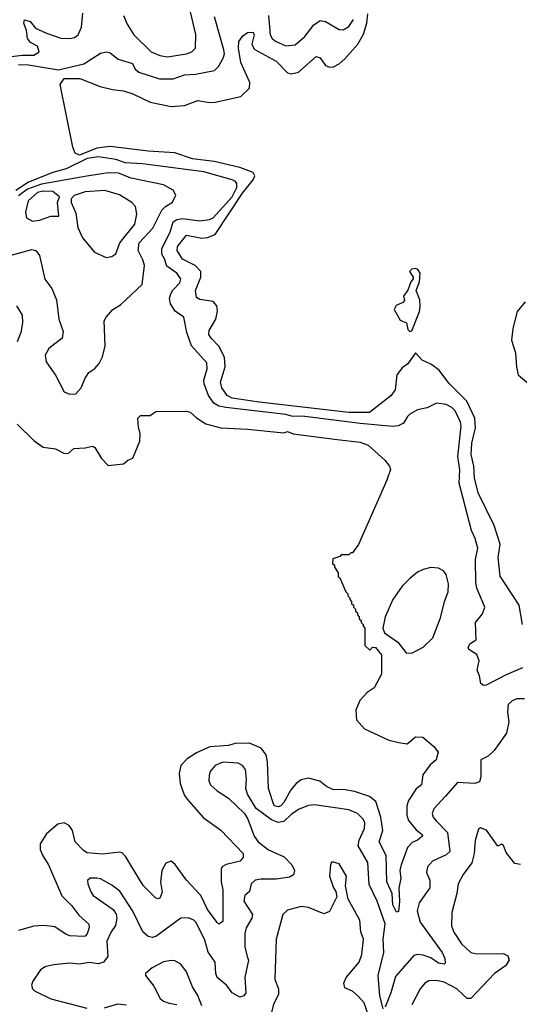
# Model space of a CAD drawing. Extents: x 1954683 to 2060285, y 904798 to 1016299.
# Tile 334 of 472: x 1986162 to 1988778, y 1000894 to 1006054. Entities that reach past the tile are written whole.
import ezdxf

# ---------------------------------------------------------------- set-up
doc = ezdxf.new("R2010")
doc.units = 0

msp = doc.modelspace()

# ---------------------------------------------------------------- linework, layer by layer
at = {"layer": '0CON10XD'}
for points in [[(1986706.1, 1006076.1), (1986725, 1006030), (1986759.5, 1005975), (1986850.6, 1005885), (1986895, 1005865.7), (1986935, 1005858.5), (1987036, 1005875), (1987063.1, 1005885), (1987082.5, 1005905), (1987083.7, 1005976.3), (1987049.3, 1006125)], [(1986105, 1005858.5), (1986175, 1005868), (1986235, 1005867.2), (1986264.2, 1005885), (1986254.5, 1005914.5), (1986217.5, 1005935), (1986202.1, 1005955), (1986196.7, 1005996.7), (1986183.8, 1006035), (1986186.2, 1006053.8), (1986216, 1006045), (1986245, 1006010), (1986302.7, 1005982.7), (1986377.4, 1005957.4), (1986425, 1005954.6), (1986449.2, 1005960.8), (1986468.2, 1005975), (1986484.5, 1006015), (1986492.4, 1006087.6)], [(1988794.5, 1002885), (1988777.1, 1002985), (1988677.4, 1003137.4), (1988668.1, 1003235), (1988677.1, 1003305), (1988646.4, 1003403.6), (1988563.3, 1003575), (1988543.5, 1003653.5), (1988540.5, 1003715), (1988526.6, 1003775), (1988530.4, 1003835), (1988549.1, 1003915), (1988544.8, 1003965), (1988502.5, 1004055), (1988409, 1004149), (1988358, 1004218), (1988315, 1004248.9), (1988270.2, 1004270.2), (1988235, 1004307.5), (1988195, 1004250), (1988165, 1004228.8), (1988136.8, 1004193.2), (1988127.5, 1004115), (1988105, 1004082.9), (1987994.2, 1003995), (1987885, 1003995.1), (1987415, 1004049.2), (1987275, 1004071.1), (1987248.6, 1004085), (1987219.8, 1004125), (1987213.9, 1004155), (1987237.3, 1004235), (1987233.5, 1004285), (1987205, 1004342.6), (1987164.4, 1004384.4), (1987152.5, 1004405), (1987153.5, 1004425), (1987188.5, 1004485), (1987196.9, 1004526.9), (1987194.1, 1004555), (1987175, 1004577.8), (1987105, 1004588.2), (1987088.2, 1004598.2), (1987081.8, 1004635), (1987110, 1004705), (1987110.4, 1004735), (1987080.6, 1004765), (1987015, 1004799.5), (1986986.8, 1004845), (1986988.9, 1004865), (1987035, 1004925.2), (1987115, 1004909.4), (1987145, 1004912.6), (1987185, 1004927.7), (1987328.6, 1005145), (1987384.8, 1005215), (1987393.1, 1005235), (1987385, 1005253.4), (1987315, 1005280), (1987180.1, 1005310.1), (1987066, 1005325), (1986975, 1005356), (1986834.7, 1005364.7), (1986635, 1005388.5), (1986565, 1005380.2), (1986475, 1005344.3), (1986452.4, 1005355), (1986440, 1005385), (1986374.2, 1005715), (1986395, 1005746.4), (1986476.2, 1005745), (1986582.7, 1005702.8), (1986647.3, 1005687.3), (1986705, 1005681.4), (1986755, 1005665.4), (1986845, 1005622.1), (1986955, 1005599.7), (1987024.7, 1005604.7), (1987095, 1005629.5), (1987155, 1005620), (1987185, 1005621.8), (1987319.1, 1005650.9), (1987365.4, 1005694.6), (1987366.8, 1005725), (1987319.9, 1005829.9), (1987307.9, 1005905), (1987310.1, 1005939.9), (1987330.5, 1005969.5), (1987355, 1005986.9), (1987385, 1005988.6), (1987390, 1005975), (1987378.1, 1005925), (1987389, 1005899), (1987505, 1005836.2), (1987565, 1005775.4), (1987585, 1005769.3), (1987621.4, 1005778.6), (1987715, 1005860.9), (1987735, 1005853.1), (1987764, 1005814), (1987785, 1005805.5), (1987805, 1005806.8), (1987835, 1005823.1), (1987865, 1005849.3), (1987931.7, 1005925), (1987962.8, 1005977.2), (1987979.6, 1006035), (1987984.9, 1006085)], [(1987464.3, 1006075), (1987472.7, 1005975), (1987484.3, 1005954.3), (1987500.9, 1005940.9), (1987555, 1005917.2), (1987605, 1005922.1), (1987655, 1005966.4), (1987702.8, 1006027.2), (1987735, 1006049.2), (1987763.7, 1006043.7), (1987835, 1006002.5), (1987855, 1006000.9), (1987885, 1006018.9), (1987910.4, 1006055)], [(1986155, 1005819.5), (1986208, 1005818), (1986365, 1005790.6), (1986497.6, 1005822.4), (1986585, 1005878.6), (1986615, 1005885.6), (1986635, 1005879.4), (1986677.4, 1005847.4), (1986752.2, 1005825), (1986765.6, 1005795), (1986785, 1005779.6), (1986893, 1005743), (1986965, 1005744.6), (1987025, 1005765.2), (1987082.6, 1005767.4), (1987181.8, 1005788.2), (1987202.4, 1005807.6), (1987228, 1005852), (1987233.6, 1005875), (1987230.7, 1005895), (1987181.7, 1006068.3)], [(1988795, 1002658.1), (1988708.6, 1002621.4), (1988605, 1002567.5), (1988590, 1002565), (1988576.7, 1002575), (1988570, 1002615), (1988556.7, 1002645), (1988567.5, 1002695), (1988555, 1002727.5), (1988513.6, 1002753.6), (1988511.2, 1002765), (1988520, 1002785), (1988553.1, 1002805), (1988549.4, 1002895), (1988585, 1002940), (1988597.1, 1002975), (1988556.2, 1003075), (1988551.3, 1003105), (1988549.6, 1003225), (1988560.9, 1003285), (1988547.1, 1003335), (1988527.3, 1003377.3), (1988462.4, 1003625), (1988466.8, 1003695), (1988456.9, 1003765), (1988473.8, 1003923.8), (1988470.2, 1003945), (1988442.4, 1004005), (1988425, 1004021.8), (1988395, 1004036.6), (1988345, 1004044.5), (1988295, 1004019.4), (1988245, 1004009.1), (1988205, 1003986.5), (1988191.9, 1003975), (1988171.2, 1003938.8), (1988144, 1003925), (1988115, 1003922.7), (1987945, 1003938.1), (1987655, 1003974.1), (1987585, 1003975.6), (1987554.9, 1003984.9), (1987241.3, 1004021.3), (1987205, 1004029), (1987179.1, 1004045), (1987150.3, 1004085), (1987127, 1004145), (1987125.8, 1004165), (1987143.5, 1004225), (1987142, 1004255), (1987061.8, 1004345), (1987036.2, 1004415), (1987020.8, 1004495), (1986976.7, 1004526.7), (1986951.7, 1004565), (1986947, 1004593), (1986953, 1004617), (1986963.3, 1004636.7), (1986999.6, 1004675), (1987005.4, 1004695), (1986984.6, 1004725), (1986932.2, 1004762.2), (1986920.8, 1004800.8), (1986905.9, 1004825.9), (1986905.6, 1004854.4), (1986949, 1004941), (1986966, 1004995), (1986985, 1005006.6), (1987015, 1005012.6), (1987105, 1005000.5), (1987155, 1005006.8), (1987175, 1005016.2), (1987274, 1005125), (1987299.6, 1005175), (1987299.1, 1005195), (1987291.8, 1005205), (1987274.2, 1005215), (1987126.2, 1005256.2), (1986805, 1005298.1), (1986715, 1005303.8), (1986665, 1005321.5), (1986575, 1005334.3), (1986515, 1005326.6), (1986405, 1005272.9), (1986335, 1005253.5), (1986207.7, 1005202.3), (1986141.6, 1005158.4)], [(1986422.2, 1004092.2), (1986455, 1004092.9), (1986483.1, 1004125), (1986504.3, 1004175), (1986524.3, 1004205), (1986555, 1004225.8), (1986578.6, 1004251.4), (1986595, 1004286.7), (1986609.2, 1004345), (1986604, 1004475), (1986614, 1004495), (1986650, 1004535), (1986690.3, 1004559.7), (1986803.6, 1004666.4), (1986815.3, 1004765), (1986807.4, 1004795), (1986781.7, 1004845), (1986786.6, 1004885), (1986858.6, 1004961.4), (1986906.2, 1005055), (1986925, 1005074.5), (1986962.4, 1005097.6), (1986979.2, 1005135), (1986965, 1005160.8), (1986915, 1005188), (1986745, 1005222.7), (1986678.9, 1005248.9), (1986625, 1005252.1), (1986513.7, 1005233.7), (1986275, 1005191.7), (1986203.1, 1005165), (1986155, 1005130.4)], [(1986227.9, 1004997.9), (1986265, 1005002.5), (1986325, 1005024.4), (1986366.7, 1005025), (1986360, 1005095), (1986370, 1005125), (1986335, 1005154.2), (1986285, 1005155.7), (1986255, 1005147.5), (1986206.9, 1005105), (1986192.2, 1005045), (1986198, 1005015), (1986227.9, 1004997.9)], [(1986615, 1004808.1), (1986645, 1004813.1), (1986665, 1004827.5), (1986686.4, 1004885), (1986765, 1004982), (1986775.5, 1005035.5), (1986767.8, 1005075), (1986748.1, 1005095), (1986685, 1005136.1), (1986608.1, 1005158.1), (1986505, 1005151.5), (1986447.3, 1005132.7), (1986431.2, 1005115), (1986431.2, 1005095), (1986455, 1005040), (1986465.7, 1004965), (1986489.8, 1004909.8), (1986553.8, 1004835), (1986615, 1004808.1)], [(1986085, 1004811.1), (1986225, 1004850.4), (1986245.7, 1004845), (1986265, 1004817.5), (1986293.5, 1004693.5), (1986330, 1004645), (1986354.3, 1004585), (1986366, 1004485), (1986389.5, 1004419.5), (1986384.2, 1004385), (1986315, 1004331.1), (1986295.5, 1004295), (1986301.1, 1004261.1), (1986349.5, 1004190.5), (1986394.3, 1004104.3), (1986422.2, 1004092.2)], [(1988205, 1004420), (1988215, 1004422.5), (1988255.5, 1004524.5), (1988259.7, 1004550.3), (1988256.7, 1004585), (1988237.5, 1004635), (1988255, 1004680), (1988259.2, 1004725), (1988246.2, 1004745), (1988235, 1004750), (1988215, 1004746.2), (1988203.8, 1004735), (1988222.5, 1004705), (1988222.5, 1004695), (1988209.3, 1004680.7), (1988193.9, 1004636.1), (1988172.5, 1004605), (1988177, 1004583), (1988168.3, 1004571.7), (1988133.6, 1004556.4), (1988123.3, 1004535), (1988155, 1004480), (1988186.7, 1004465), (1988195, 1004430), (1988205, 1004420)], [(1988808.1, 1004575), (1988766.5, 1004525), (1988743.6, 1004436.4), (1988737.8, 1004375), (1988758.8, 1004308.8), (1988762.7, 1004232.7), (1988772.8, 1004192.8), (1988895, 1004089.3)], [(1986144.8, 1004554.8), (1986174.8, 1004505), (1986177.1, 1004465), (1986167.3, 1004415), (1986147.6, 1004365)], [(1986147.7, 1003935), (1986235, 1003848.2), (1986285, 1003813.9), (1986350, 1003805), (1986393, 1003783), (1986415, 1003780), (1986445, 1003807.5), (1986505, 1003810), (1986545, 1003818.8), (1986555, 1003812.5), (1986590, 1003755), (1986625, 1003717.5), (1986705, 1003726.7), (1986727.5, 1003745), (1986754, 1003756), (1986790, 1003845), (1986792.5, 1003885), (1986783, 1003917), (1986780, 1003965), (1986795, 1003980), (1986845, 1003980), (1986875, 1004000), (1987035, 1004002.5), (1987055, 1003998), (1987088.1, 1003968.1), (1987136.7, 1003936.7), (1987215, 1003914.4), (1987355, 1003908.1), (1987545, 1003889.5), (1987565, 1003896.2), (1987593.8, 1003883.8), (1987824.5, 1003854.5)], [(1987824.5, 1003854.5), (1987945, 1003840.6), (1987987.5, 1003825), (1988073.1, 1003745), (1988097.5, 1003715), (1988103, 1003697), (1988085, 1003640), (1987936.1, 1003303.9), (1987905, 1003260), (1987895, 1003260), (1987885, 1003250), (1987845, 1003250), (1987838.3, 1003241.7), (1987801.7, 1003228.3), (1987800, 1003205), (1987810, 1003195), (1987810, 1003185), (1987830, 1003155), (1987830, 1003135), (1987838.3, 1003128.3), (1987870, 1003055), (1987880, 1003045), (1987880, 1003035), (1987890, 1003025), (1987890, 1003015), (1987900, 1003005), (1987900, 1002995), (1987910, 1002985), (1987910, 1002975), (1987920, 1002965), (1987920, 1002955), (1987930, 1002945), (1987930, 1002935), (1987940, 1002925), (1987940, 1002915), (1987950, 1002905), (1987950, 1002895), (1987960, 1002885), (1987960, 1002875), (1987970, 1002865), (1987970, 1002775), (1987995, 1002750), (1988010, 1002765), (1988025, 1002763.8), (1988055.9, 1002725.9), (1988056.8, 1002625), (1988017.5, 1002552.5), (1987980.9, 1002529.1), (1987943.6, 1002486.4), (1987921.5, 1002435), (1987925.5, 1002385), (1987967.9, 1002337.9), (1988095, 1002278), (1988147.1, 1002267.1), (1988191.2, 1002258.8), (1988235, 1002296.5), (1988272.5, 1002295), (1988331.2, 1002245), (1988352.5, 1002215), (1988342, 1002175), (1988310.7, 1002149.3), (1988273.4, 1002096.6), (1988266.7, 1002045), (1988237.3, 1002022.7), (1988198.3, 1001961.7), (1988189.4, 1001935), (1988190, 1001885), (1988198.2, 1001858.2), (1988238.6, 1001808.6), (1988268.6, 1001785), (1988272, 1001775), (1988245.8, 1001755), (1988217, 1001743), (1988193.3, 1001716.7), (1988159.2, 1001625), (1988152, 1001595), (1988157.1, 1001555), (1988147.9, 1001502.1), (1988150.8, 1001435), (1988145, 1001380), (1988135, 1001376.7), (1988116, 1001415), (1988112.9, 1001475), (1988084.2, 1001535.8), (1988081.4, 1001675), (1988044.5, 1001745), (1988063.1, 1001805), (1988053.1, 1001875), (1988027.4, 1001957.4), (1987993.3, 1001983.3), (1987915, 1002010), (1987855, 1002019.4), (1987805, 1002018.5), (1987768.6, 1002035), (1987733.3, 1002063.3), (1987675, 1002078.5), (1987635, 1002070.4), (1987609.3, 1002050.7), (1987581.2, 1002018.8), (1987545, 1001951.3), (1987529.6, 1001935), (1987515, 1001929.8), (1987495, 1001934.8), (1987465.3, 1002025), (1987459.7, 1002165), (1987451.8, 1002201.8), (1987426.2, 1002236.2), (1987365, 1002263.1), (1987289.3, 1002260.7), (1987255, 1002250.4), (1987156.8, 1002243.2), (1987087.2, 1002212.8), (1987039.5, 1002180.5), (1987005.3, 1002145), (1986997.7, 1002105), (1987001.2, 1002051.2), (1987022.2, 1001992.2), (1987038.6, 1001968.6), (1987123.1, 1001873.1), (1987215, 1001807.7), (1987332, 1001685), (1987331.5, 1001665), (1987316.9, 1001645), (1987242.6, 1001627.4), (1987223.8, 1001616.2), (1987217.6, 1001605), (1987216.2, 1001536.2), (1987225.2, 1001495), (1987225, 1001327.5), (1987205, 1001313.8), (1987195, 1001323.8), (1987145, 1001392), (1987110.9, 1001465), (1987035, 1001544.7), (1986976.3, 1001626.3), (1986955, 1001644.5), (1986926.9, 1001633.1), (1986905.8, 1001595), (1986899, 1001535), (1986908.5, 1001481.5), (1986895, 1001451.1), (1986885, 1001446.5), (1986872.1, 1001452.1), (1986810.3, 1001515), (1986788.5, 1001548.5), (1986717.5, 1001667.5), (1986697.7, 1001687.7), (1986685, 1001691.8), (1986595, 1001680.4), (1986515, 1001687.7), (1986495, 1001700.3), (1986452.8, 1001745), (1986438.8, 1001805), (1986421, 1001831), (1986395, 1001845.3), (1986361.5, 1001838.5), (1986302.2, 1001787.8), (1986269.2, 1001735), (1986269.6, 1001705), (1986282, 1001672), (1986313.1, 1001625), (1986382.1, 1001462.1), (1986435, 1001410.9), (1986471.7, 1001361.7), (1986524.4, 1001315), (1986526.2, 1001296.2), (1986515.7, 1001264.3), (1986505, 1001251.1), (1986495, 1001248.9), (1986425, 1001252.5), (1986405, 1001259.5), (1986345, 1001300.4), (1986287.6, 1001307.6), (1986235, 1001303.5), (1986155, 1001281.8)], [(1988215, 1002734.8), (1988274.4, 1002765), (1988325.3, 1002814.7), (1988365, 1002920), (1988385.8, 1003005), (1988405.3, 1003055), (1988406.8, 1003096.8), (1988395, 1003145.7), (1988380.6, 1003165), (1988355, 1003179.6), (1988315, 1003183.9), (1988275, 1003172.8), (1988245, 1003158), (1988205, 1003126.1), (1988164.9, 1003085), (1988115, 1003015.2), (1988074.8, 1002925), (1988063.1, 1002865), (1988071.4, 1002841.4), (1988142.4, 1002792.4), (1988185, 1002736.9), (1988215, 1002734.8)], [(1988805, 1002495.6), (1988765, 1002495.6), (1988741.4, 1002485), (1988720.6, 1002465), (1988715.7, 1002425.7), (1988722.5, 1002375), (1988711.1, 1002315), (1988645.7, 1002225), (1988615, 1002194.2), (1988576.7, 1002175), (1988576.9, 1002086.9), (1988569.6, 1002060.4), (1988545, 1002050.7), (1988455, 1002057.5), (1988391.8, 1001985), (1988331.2, 1001918.8), (1988322.1, 1001895), (1988327.9, 1001875), (1988343.1, 1001855), (1988402.9, 1001795), (1988413.9, 1001695), (1988395, 1001677.8), (1988324.3, 1001645), (1988296.7, 1001615), (1988292.9, 1001585), (1988310, 1001545), (1988309.6, 1001505), (1988253.7, 1001426.3), (1988243.5, 1001385), (1988259.3, 1001325), (1988374.1, 1001165), (1988387.5, 1001135), (1988389.8, 1001110.2), (1988385, 1001104.6), (1988355, 1001110.3), (1988315, 1001137.8), (1988275, 1001152), (1988245, 1001155.3), (1988225, 1001150), (1988129.1, 1001040.9), (1988105, 1000953.8), (1988075, 1000880)], [(1988065, 1000870), (1988048.5, 1000938.5), (1988038.2, 1001045), (1988069.3, 1001165), (1988064.4, 1001235), (1988074.8, 1001315.2), (1988034.3, 1001435), (1987991.8, 1001521.8), (1987985, 1001637.5), (1987934.8, 1001725), (1987939.5, 1001755), (1987968.1, 1001815), (1987969.2, 1001845), (1987960.4, 1001865), (1987931.5, 1001895), (1987885, 1001913.1), (1987705, 1001940.4), (1987674.1, 1001935.9), (1987625, 1001916.1), (1987585, 1001890.4), (1987545, 1001852.5), (1987515, 1001846.2), (1987480.2, 1001860.2), (1987400.6, 1001920.6), (1987355, 1001996), (1987345.4, 1002025), (1987349.6, 1002075), (1987344.6, 1002124.6), (1987328.6, 1002145), (1987305, 1002157.7), (1987225, 1002162.7), (1987185, 1002146.5), (1987159.4, 1002115), (1987153.1, 1002095), (1987152.2, 1002065), (1987160.6, 1002045), (1987195, 1002013.5), (1987256, 1001975), (1987339.2, 1001895), (1987356.9, 1001865), (1987388.9, 1001775), (1987411.1, 1001745), (1987465, 1001703.3), (1987546.7, 1001666.7), (1987587.1, 1001625), (1987600.8, 1001595), (1987596.3, 1001573.7), (1987575, 1001561.3), (1987505, 1001550.3), (1987425, 1001550.7), (1987395, 1001544.4), (1987374.6, 1001525.4), (1987365, 1001486.2), (1987340, 1001465), (1987335.8, 1001435), (1987381.2, 1001365), (1987377.9, 1001345), (1987347.5, 1001295), (1987340.3, 1001265), (1987340.6, 1001195), (1987353.8, 1001145), (1987359.2, 1001125), (1987340, 1001035), (1987345.5, 1000955), (1987335, 1000938.6), (1987315, 1000932.2), (1987275, 1000954.4), (1987244.5, 1000994.5), (1987195.6, 1001035.6), (1987188.6, 1001055), (1987185.8, 1001115), (1987148.1, 1001168.1), (1987130.4, 1001230.4), (1987085, 1001322.2), (1987073.1, 1001335), (1987045, 1001347.5), (1987005, 1001345.5), (1986875, 1001249.5), (1986855, 1001244.1), (1986835, 1001249.6), (1986806.8, 1001275), (1986755, 1001382.9), (1986686.5, 1001486.5), (1986645, 1001519.4), (1986585, 1001551.4), (1986565, 1001555.6), (1986530, 1001555), (1986516.7, 1001543.3), (1986518, 1001525), (1986535, 1001484), (1986545.8, 1001465), (1986651.1, 1001391.1), (1986666.7, 1001366.7), (1986669.6, 1001345), (1986663.4, 1001306.6), (1986641.2, 1001275), (1986618.4, 1001225), (1986623.1, 1001145), (1986600.9, 1001115), (1986575, 1001106.5), (1986525, 1001112.9), (1986475, 1001104.1), (1986425, 1001110.5), (1986338.6, 1001101.4), (1986295, 1001090), (1986270.8, 1001075), (1986230, 1001015), (1986224.2, 1000995), (1986229.2, 1000975), (1986240, 1000965), (1986325, 1000923.3), (1986514, 1000874)], [(1988785, 1001626.5), (1988755, 1001632.7), (1988710.1, 1001690.1), (1988695, 1001726), (1988685, 1001733.8), (1988665, 1001722.5), (1988607, 1001807), (1988575, 1001818.8), (1988565, 1001812.5), (1988546.8, 1001753.2), (1988541.5, 1001685), (1988529.5, 1001635), (1988484.5, 1001575), (1988457.3, 1001525), (1988451.5, 1001475), (1988424, 1001376), (1988422.7, 1001305), (1988435, 1001272.5), (1988475, 1001211.9), (1988525, 1001165.5), (1988555, 1001159.1), (1988695, 1001160.4), (1988718.6, 1001148.6), (1988725.2, 1001125), (1988705, 1001095.6), (1988648.9, 1001055), (1988525, 1000925.6), (1988505, 1000924.4), (1988485, 1000943.3), (1988451.1, 1000975), (1988385, 1001010), (1988345, 1001019.2), (1988305, 1001017.3), (1988284, 1001006), (1988258.9, 1000975), (1988215, 1000891.2)], [(1987985.2, 1000845), (1987965, 1000901.9), (1987935.7, 1000935.7), (1987905, 1000962.9), (1987865, 1000980), (1987859.1, 1001005), (1987871.8, 1001035), (1987938.9, 1001115), (1987952.7, 1001155), (1987961.6, 1001235), (1987948, 1001275), (1987943.5, 1001335), (1987881.9, 1001445), (1987867.1, 1001515), (1987872.9, 1001565), (1987835, 1001630), (1987805, 1001640), (1987795, 1001640), (1987790, 1001625), (1987783.3, 1001565), (1987804.5, 1001504.5), (1987817.5, 1001485), (1987822.3, 1001457.7), (1987785, 1001381.2), (1987755, 1001368.1), (1987675, 1001401.8), (1987635, 1001406.2), (1987565, 1001386.9), (1987540.6, 1001365), (1987504.6, 1001235), (1987497.9, 1001025), (1987517.3, 1000975), (1987516.5, 1000945), (1987490.8, 1000895), (1987461.4, 1000775)], [(1987116.2, 1000886.2), (1987095, 1000940), (1987066, 1000986), (1987035.7, 1001065), (1987005, 1001105.5), (1986975, 1001122.9), (1986955, 1001124.4), (1986915, 1001117.1), (1986856.2, 1001085), (1986820, 1001055), (1986820, 1001045), (1986865, 1000988.8), (1986898.1, 1000925), (1986915, 1000911.1), (1986945, 1000901.2), (1986985, 1000893.3)], [(1986605, 1000875.4), (1986675, 1000897.7), (1986721.2, 1000891.2)]]:
    msp.add_lwpolyline(points, dxfattribs=at)

doc.saveas('drawing.dxf')
